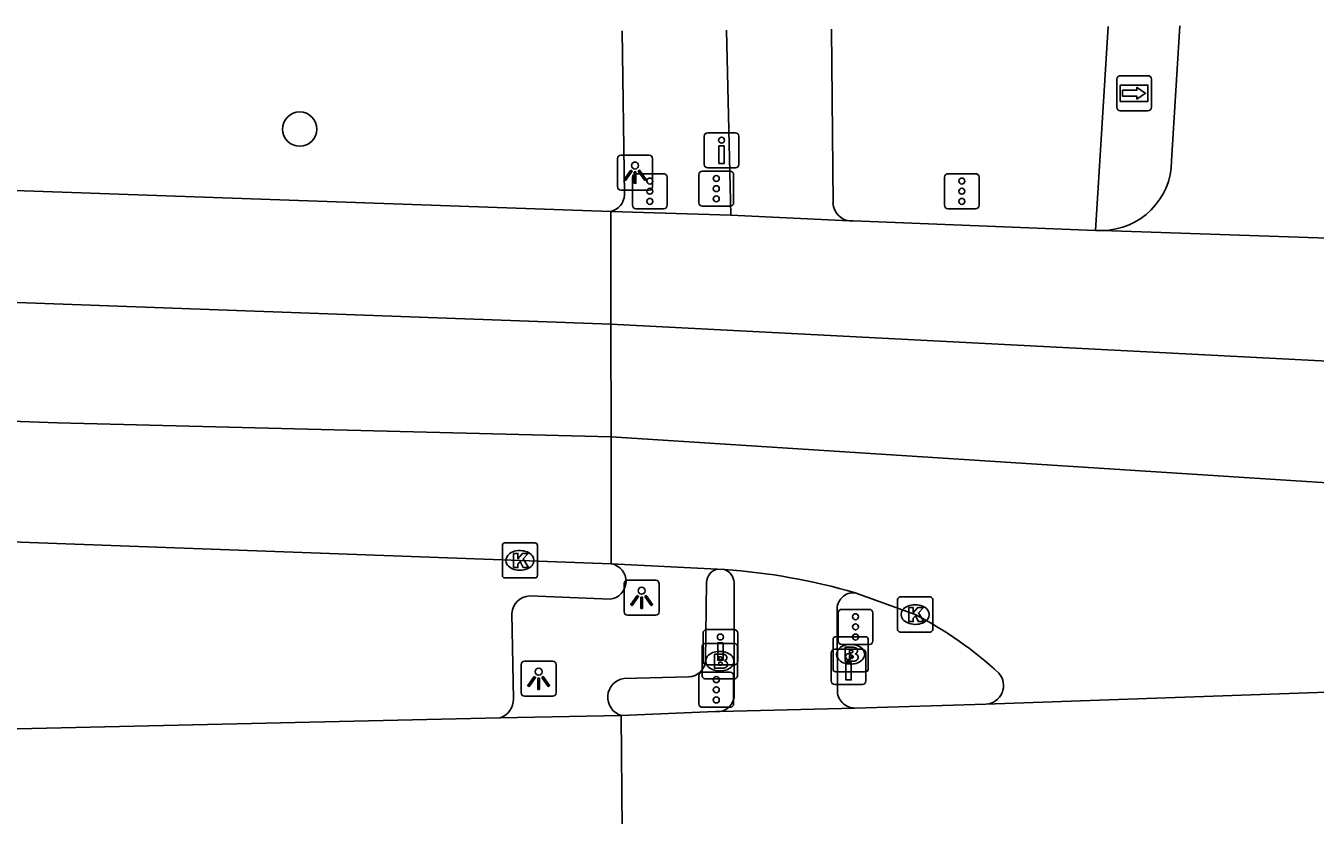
# Model space of a CAD drawing. Extents: x 161084 to 161928, y 385355 to 386522.
# Drawn here: x 161852.11 to 161888.89, y 386499.3 to 386521.81 of the extents above; entities that cross this region are included whole.
import ezdxf

# ---------------------------------------------------------------- set-up
doc = ezdxf.new("R2010")
doc.units = 0
for name, color, linetype in [('IMGEO_Boom', 7, 'Continuous'), ('IMGEO_Brandkraan', 7, 'Continuous'), ('IMGEO_Drukknoppaal', 7, 'Continuous'), ('IMGEO_Fietspad_gesloten', 7, 'Continuous'), ('IMGEO_Kolk', 7, 'Continuous'), ('IMGEO_Lichtpunt', 7, 'Continuous'), ('IMGEO_OVBaan_gesloten', 7, 'Continuous'), ('IMGEO_Rijbaan_regionaal_gesloten', 7, 'Continuous'), ('IMGEO_Verkeerseiland_gesloten', 7, 'Continuous'), ('IMGEO_Verkeersregelinstallatiepaal', 7, 'Continuous'), ('IMGEO_Voetpad_open', 7, 'Continuous'), ('IMGEO_Wegwijzer', 7, 'Continuous')]:
    doc.layers.add(name, color=color, linetype=linetype)

msp = doc.modelspace()

# ---------------------------------------------------------------- linework, layer by layer
at = {"layer": 'IMGEO_Boom'}
msp.add_circle((161859.92, 386518.865), 0.489, dxfattribs=at)
at = {"layer": 'IMGEO_Brandkraan'}
for p, q in [((161875.133, 386503.463), (161875.133, 386504.315)), ((161875.208, 386504.389), (161876.06, 386504.389)), ((161876.134, 386504.315), (161876.134, 386503.463)), ((161871.403, 386503.266), (161871.403, 386504.118)), ((161871.478, 386504.192), (161872.33, 386504.192)), ((161871.891, 386503.972), (161871.916, 386503.972)), ((161872.404, 386504.118), (161872.404, 386503.266)), ((161875.621, 386504.169), (161875.646, 386504.169)), ((161875.644, 386503.609), (161875.619, 386503.609)), ((161871.914, 386503.412), (161871.889, 386503.412)), ((161876.06, 386503.389), (161875.208, 386503.389)), ((161872.33, 386503.192), (161871.478, 386503.192))]:
    msp.add_line(p, q, dxfattribs=at)
for points in [[(161875.133, 386503.463), (161875.133, 386504.315)], [(161875.208, 386504.389), (161876.06, 386504.389)], [(161876.134, 386504.315), (161876.134, 386503.463)], [(161871.403, 386503.266), (161871.403, 386504.118)], [(161871.478, 386504.192), (161872.33, 386504.192)], [(161872.404, 386504.118), (161872.404, 386503.266)], [(161875.481, 386504.089), (161875.481, 386503.689), (161875.694, 386503.689)], [(161875.712, 386504.089), (161875.481, 386504.089)], [(161875.66, 386504.008), (161875.606, 386504.008), (161875.606, 386503.932)], [(161871.751, 386503.892), (161871.751, 386503.492), (161871.964, 386503.492)], [(161871.982, 386503.892), (161871.751, 386503.892)], [(161871.93, 386503.811), (161871.876, 386503.811), (161871.876, 386503.735)], [(161871.876, 386503.735), (161871.929, 386503.735)], [(161871.938, 386503.659), (161871.876, 386503.659), (161871.876, 386503.578)], [(161871.876, 386503.578), (161871.938, 386503.578)], [(161875.606, 386503.932), (161875.659, 386503.932)], [(161875.668, 386503.856), (161875.606, 386503.856), (161875.606, 386503.775)], [(161875.606, 386503.775), (161875.668, 386503.775)], [(161876.06, 386503.389), (161875.208, 386503.389)], [(161872.33, 386503.192), (161871.478, 386503.192)]]:
    msp.add_lwpolyline(points, dxfattribs=at)
for centre, radius, start, end in [((161875.21, 386504.313), 0.0765, 91.552, 178.448), ((161875.21, 386504.313), 0.0765, 91.552, 178.448), ((161876.058, 386504.313), 0.0765, 1.552, 88.448), ((161876.058, 386504.313), 0.0765, 1.552, 88.448), ((161871.48, 386504.116), 0.0765, 91.552, 178.448), ((161871.48, 386504.116), 0.0765, 91.552, 178.448), ((161872.328, 386504.116), 0.0765, 1.552, 88.448), ((161872.328, 386504.116), 0.0765, 1.552, 88.448), ((161875.661, 386503.97), 0.0379, 267.8285, 90.9355), ((161875.716, 386503.944), 0.145, 59.4692, 91.5367), ((161875.741, 386503.991), 0.0922, 285.5137, 58.1501), ((161871.931, 386503.773), 0.0379, 267.8285, 90.9355), ((161871.939, 386503.618), 0.0404, 269.8759, 90.5077), ((161871.986, 386503.747), 0.145, 59.4692, 91.5367), ((161872.011, 386503.794), 0.0922, 285.5137, 58.1501), ((161872.016, 386503.602), 0.105, 301.3115, 78.989), ((161875.669, 386503.815), 0.0404, 269.8759, 90.5077), ((161875.7, 386503.94), 0.251, 268.6676, 293.5347), ((161875.746, 386503.799), 0.105, 301.3115, 78.989), ((161871.48, 386503.268), 0.0765, 181.552, 268.448), ((161871.48, 386503.268), 0.0765, 181.552, 268.448), ((161871.97, 386503.743), 0.251, 268.6676, 293.5347), ((161872.328, 386503.268), 0.0765, 271.552, 358.448), ((161872.328, 386503.268), 0.0765, 271.552, 358.448), ((161875.21, 386503.465), 0.0765, 181.552, 268.448), ((161875.21, 386503.465), 0.0765, 181.552, 268.448), ((161876.058, 386503.465), 0.0765, 271.552, 358.448), ((161876.058, 386503.465), 0.0765, 271.552, 358.448)]:
    msp.add_arc(centre, radius, start, end, dxfattribs=at)
for centre, major_axis, ratio, start_param, end_param in [((161871.89, 386503.692), (-0.387, 0.002), 0.722429, 4.712389, 7.853982), ((161871.915, 386503.692), (-0.39, 0.002), 0.717154, 1.570796, 4.712389), ((161875.62, 386503.889), (-0.387, 0.002), 0.722429, 4.712389, 7.853982), ((161875.645, 386503.889), (-0.39, 0.002), 0.717154, 1.570796, 4.712389)]:
    msp.add_ellipse(centre, major_axis=major_axis, ratio=ratio, start_param=start_param, end_param=end_param, dxfattribs=at)
at = {"layer": 'IMGEO_Drukknoppaal'}
for p, q in [((161871.458, 386517.86), (161871.458, 386518.66)), ((161871.458, 386518.66), (161871.458, 386517.86)), ((161871.558, 386518.76), (161872.348, 386518.76)), ((161872.348, 386518.76), (161871.558, 386518.76)), ((161872.448, 386518.66), (161872.448, 386517.86)), ((161872.448, 386517.86), (161872.448, 386518.66)), ((161872.348, 386517.76), (161871.558, 386517.76)), ((161871.558, 386517.76), (161872.348, 386517.76)), ((161871.424, 386503.691), (161871.424, 386504.491)), ((161871.424, 386504.491), (161871.424, 386503.691)), ((161871.524, 386504.591), (161872.314, 386504.591)), ((161872.314, 386504.591), (161871.524, 386504.591)), ((161872.414, 386504.491), (161872.414, 386503.691)), ((161872.414, 386503.691), (161872.414, 386504.491)), ((161875.181, 386504.03), (161875.971, 386504.03)), ((161875.971, 386504.03), (161875.181, 386504.03)), ((161872.314, 386503.591), (161871.524, 386503.591)), ((161871.524, 386503.591), (161872.314, 386503.591)), ((161875.081, 386503.13), (161875.081, 386503.93)), ((161875.081, 386503.93), (161875.081, 386503.13)), ((161876.071, 386503.93), (161876.071, 386503.13)), ((161876.071, 386503.13), (161876.071, 386503.93)), ((161875.971, 386503.03), (161875.181, 386503.03)), ((161875.181, 386503.03), (161875.971, 386503.03))]:
    msp.add_line(p, q, dxfattribs=at)
for points in [[(161872.028, 386518.385), (161872.028, 386517.885), (161871.878, 386517.885), (161871.878, 386518.385), (161872.028, 386518.385)], [(161871.994, 386504.216), (161871.994, 386503.716), (161871.844, 386503.716), (161871.844, 386504.216), (161871.994, 386504.216)], [(161875.651, 386503.655), (161875.651, 386503.155), (161875.501, 386503.155), (161875.501, 386503.655), (161875.651, 386503.655)]]:
    msp.add_lwpolyline(points, dxfattribs=at)
for centre in [(161871.953, 386518.55), (161871.919, 386504.381), (161875.576, 386503.82)]:
    msp.add_circle(centre, 0.085, dxfattribs=at)
for centre, start, end in [((161871.558, 386518.66), 90, 180), ((161871.558, 386518.66), 90, 180), ((161872.348, 386518.66), 0, 90), ((161872.348, 386518.66), 360, 90), ((161871.558, 386517.86), 180, 270), ((161871.558, 386517.86), 180, 270), ((161872.348, 386517.86), 270, 0), ((161872.348, 386517.86), 270, 0), ((161871.524, 386504.491), 90, 180), ((161871.524, 386504.491), 90, 180), ((161872.314, 386504.491), 0, 90), ((161872.314, 386504.491), 360, 90), ((161875.181, 386503.93), 90, 180), ((161875.181, 386503.93), 90, 180), ((161875.971, 386503.93), 0, 90), ((161875.971, 386503.93), 360, 90), ((161871.524, 386503.691), 180, 270), ((161871.524, 386503.691), 180, 270), ((161872.314, 386503.691), 270, 0), ((161872.314, 386503.691), 270, 0), ((161875.181, 386503.13), 180, 270), ((161875.181, 386503.13), 180, 270), ((161875.971, 386503.13), 270, 0), ((161875.971, 386503.13), 270, 0)]:
    msp.add_arc(centre, 0.1, start, end, dxfattribs=at)
at = {"layer": 'IMGEO_Fietspad_gesloten'}
for points in [[(161872.097, 386521.692), (161872.217, 386516.411)], [(161875.087, 386521.719), (161875.132, 386516.75)], [(161872.317, 386502.735), (161872.308, 386505.931)], [(161875.25, 386505.137), (161875.257, 386502.874)]]:
    msp.add_lwpolyline(points, dxfattribs=at)
for centre, radius, start, end in [((161875.676, 386516.79), 0.546, 184.1715, 260.9221), ((161871.916, 386505.929), 0.392, 0.364, 72.5831), ((161875.715, 386505.177), 0.467, 83.7395, 184.9124), ((161875.754, 386502.852), 0.497, 177.4932, 269.7951), ((161871.832, 386502.736), 0.485, 279.1134, 359.9213)]:
    msp.add_arc(centre, radius, start, end, dxfattribs=at)
at = {"layer": 'IMGEO_Kolk'}
for p, q in [((161865.7, 386506.14), (161865.7, 386506.992)), ((161865.775, 386507.066), (161866.627, 386507.066)), ((161866.701, 386506.992), (161866.701, 386506.14)), ((161866.188, 386506.846), (161866.213, 386506.846)), ((161866.211, 386506.286), (161866.186, 386506.286)), ((161866.627, 386506.066), (161865.775, 386506.066)), ((161876.975, 386504.596), (161876.975, 386505.448)), ((161877.05, 386505.522), (161877.902, 386505.522)), ((161877.976, 386505.448), (161877.976, 386504.596)), ((161877.463, 386505.302), (161877.488, 386505.302)), ((161877.486, 386504.742), (161877.461, 386504.742)), ((161877.902, 386504.522), (161877.05, 386504.522))]:
    msp.add_line(p, q, dxfattribs=at)
for points in [[(161865.7, 386506.14), (161865.7, 386506.992)], [(161865.775, 386507.066), (161866.627, 386507.066)], [(161866.701, 386506.992), (161866.701, 386506.14)], [(161866.021, 386506.766), (161866.144, 386506.766), (161866.144, 386506.615), (161866.274, 386506.766), (161866.438, 386506.766), (161866.292, 386506.615), (161866.445, 386506.366), (161866.293, 386506.366), (161866.208, 386506.53), (161866.144, 386506.463), (161866.144, 386506.366), (161866.021, 386506.366), (161866.021, 386506.766)], [(161866.627, 386506.066), (161865.775, 386506.066)], [(161876.975, 386504.596), (161876.975, 386505.448)], [(161877.05, 386505.522), (161877.902, 386505.522)], [(161877.976, 386505.448), (161877.976, 386504.596)], [(161877.296, 386505.222), (161877.419, 386505.222), (161877.419, 386505.071), (161877.549, 386505.222), (161877.713, 386505.222), (161877.567, 386505.071), (161877.72, 386504.822), (161877.568, 386504.822), (161877.483, 386504.986), (161877.419, 386504.919), (161877.419, 386504.822), (161877.296, 386504.822), (161877.296, 386505.222)], [(161877.902, 386504.522), (161877.05, 386504.522)]]:
    msp.add_lwpolyline(points, dxfattribs=at)
for centre, start, end in [((161865.777, 386506.99), 91.552, 178.448), ((161865.777, 386506.99), 91.552, 178.448), ((161866.625, 386506.99), 1.552, 88.448), ((161866.625, 386506.99), 1.552, 88.448), ((161865.777, 386506.142), 181.552, 268.448), ((161865.777, 386506.142), 181.552, 268.448), ((161866.625, 386506.142), 271.552, 358.448), ((161866.625, 386506.142), 271.552, 358.448), ((161877.052, 386505.446), 91.552, 178.448), ((161877.052, 386505.446), 91.552, 178.448), ((161877.9, 386505.446), 1.552, 88.448), ((161877.9, 386505.446), 1.552, 88.448), ((161877.052, 386504.598), 181.552, 268.448), ((161877.052, 386504.598), 181.552, 268.448), ((161877.9, 386504.598), 271.552, 358.448), ((161877.9, 386504.598), 271.552, 358.448)]:
    msp.add_arc(centre, 0.0765, start, end, dxfattribs=at)
for centre, major_axis, ratio, start_param, end_param in [((161866.187, 386506.566), (-0.387, 0.002), 0.722429, 4.712389, 7.853982), ((161866.212, 386506.566), (-0.39, 0.002), 0.717154, 1.570796, 4.712389), ((161877.462, 386505.022), (-0.387, 0.002), 0.722429, 4.712389, 7.853982), ((161877.487, 386505.022), (-0.39, 0.002), 0.717154, 1.570796, 4.712389)]:
    msp.add_ellipse(centre, major_axis=major_axis, ratio=ratio, start_param=start_param, end_param=end_param, dxfattribs=at)
at = {"layer": 'IMGEO_Lichtpunt'}
for p, q in [((161868.988, 386518.029), (161868.988, 386517.222)), ((161868.988, 386518.029), (161868.988, 386517.222)), ((161869.89, 386518.124), (161869.082, 386518.124)), ((161869.89, 386518.124), (161869.082, 386518.124)), ((161869.984, 386517.222), (161869.984, 386518.029)), ((161869.984, 386517.222), (161869.984, 386518.029)), ((161869.082, 386517.128), (161869.89, 386517.128)), ((161869.082, 386517.128), (161869.89, 386517.128)), ((161869.174, 386505.903), (161869.174, 386505.096)), ((161869.174, 386505.903), (161869.174, 386505.096)), ((161870.076, 386505.998), (161869.268, 386505.998)), ((161870.076, 386505.998), (161869.268, 386505.998)), ((161870.17, 386505.096), (161870.17, 386505.903)), ((161870.17, 386505.096), (161870.17, 386505.903)), ((161869.268, 386505.002), (161870.076, 386505.002)), ((161869.268, 386505.002), (161870.076, 386505.002)), ((161866.236, 386503.594), (161866.236, 386502.787)), ((161866.236, 386503.594), (161866.236, 386502.787)), ((161867.138, 386503.689), (161866.33, 386503.689)), ((161867.138, 386503.689), (161866.33, 386503.689)), ((161867.232, 386502.787), (161867.232, 386503.594)), ((161867.232, 386502.787), (161867.232, 386503.594)), ((161866.33, 386502.693), (161867.138, 386502.693)), ((161866.33, 386502.693), (161867.138, 386502.693))]:
    msp.add_line(p, q, dxfattribs=at)
for points in [[(161869.362, 386517.693), (161869.401, 386517.665), (161869.213, 386517.403), (161869.175, 386517.43), (161869.362, 386517.693)], [(161869.464, 386517.645), (161869.511, 386517.645), (161869.511, 386517.323), (161869.464, 386517.323), (161869.464, 386517.645)], [(161869.574, 386517.665), (161869.612, 386517.692), (161869.799, 386517.43), (161869.76, 386517.402), (161869.574, 386517.665)], [(161869.548, 386505.567), (161869.587, 386505.539), (161869.399, 386505.277), (161869.361, 386505.304), (161869.548, 386505.567)], [(161869.65, 386505.519), (161869.697, 386505.519), (161869.697, 386505.197), (161869.65, 386505.197), (161869.65, 386505.519)], [(161869.76, 386505.539), (161869.798, 386505.566), (161869.985, 386505.304), (161869.946, 386505.276), (161869.76, 386505.539)], [(161866.61, 386503.258), (161866.649, 386503.23), (161866.461, 386502.968), (161866.423, 386502.995), (161866.61, 386503.258)], [(161866.712, 386503.21), (161866.759, 386503.21), (161866.759, 386502.888), (161866.712, 386502.888), (161866.712, 386503.21)], [(161866.822, 386503.23), (161866.86, 386503.257), (161867.047, 386502.995), (161867.008, 386502.967), (161866.822, 386503.23)]]:
    msp.add_lwpolyline(points, dxfattribs=at)
for centre in [(161869.487, 386517.827), (161869.673, 386505.701), (161866.735, 386503.392)]:
    msp.add_circle(centre, 0.0994, dxfattribs=at)
for centre, start, end in [((161869.082, 386518.029), 90, 180), ((161869.082, 386518.029), 90, 180), ((161869.89, 386518.029), 0, 90), ((161869.89, 386518.029), 0, 90), ((161869.082, 386517.222), 180, 270), ((161869.082, 386517.222), 180, 270), ((161869.89, 386517.222), 270, 0), ((161869.89, 386517.222), 270, 360), ((161869.268, 386505.903), 90, 180), ((161869.268, 386505.903), 90, 180), ((161870.076, 386505.903), 0, 90), ((161870.076, 386505.903), 0, 90), ((161869.268, 386505.096), 180, 270), ((161869.268, 386505.096), 180, 270), ((161870.076, 386505.096), 270, 0), ((161870.076, 386505.096), 270, 360), ((161866.33, 386503.594), 90, 180), ((161866.33, 386503.594), 90, 180), ((161867.138, 386503.594), 0, 90), ((161867.138, 386503.594), 0, 90), ((161866.33, 386502.787), 180, 270), ((161866.33, 386502.787), 180, 270), ((161867.138, 386502.787), 270, 0), ((161867.138, 386502.787), 270, 360)]:
    msp.add_arc(centre, 0.0946, start, end, dxfattribs=at)
at = {"layer": 'IMGEO_OVBaan_gesloten'}
for points in [[(161879.493, 386502.468), (161891.649, 386502.89)], [(161879.493, 386502.468), (161875.752, 386502.355)], [(161869.088, 386502.145), (161865.636, 386502.078)], [(161871.909, 386502.257), (161871.778, 386502.254), (161869.088, 386502.145)], [(161869.088, 386502.145), (161869.118, 386498.87)], [(161875.752, 386502.355), (161871.909, 386502.257)], [(161781.483, 386499.728), (161818.448, 386501.002), (161865.636, 386502.078)]]:
    msp.add_lwpolyline(points, dxfattribs=at)
at = {"layer": 'IMGEO_Rijbaan_regionaal_gesloten'}
for points in [[(161885.024, 386521.812), (161884.792, 386517.958)], [(161868.796, 386513.304), (161827.9, 386514.799), (161812.062, 386515.267), (161798.737, 386516.675), (161786.794, 386518.556)], [(161811.034, 386518.547), (161868.792, 386516.517)], [(161868.792, 386516.517), (161872.217, 386516.411)], [(161868.792, 386516.517), (161868.796, 386513.304)], [(161872.217, 386516.411), (161875.59, 386516.251)], [(161875.59, 386516.251), (161875.714, 386516.245), (161882.619, 386515.978)], [(161882.619, 386515.978), (161882.811, 386515.972)], [(161882.811, 386515.972), (161897.928, 386515.464)], [(161792.896, 386513.379), (161811.505, 386511.978), (161837.5, 386511.046), (161853.008, 386510.49), (161868.801, 386510.094)], [(161868.801, 386510.094), (161868.796, 386513.304)], [(161868.796, 386513.304), (161896.791, 386511.856), (161900.888, 386511.705)], [(161868.801, 386510.094), (161891.75, 386508.616)], [(161868.801, 386510.094), (161868.806, 386506.471)], [(161836.386, 386507.652), (161868.806, 386506.471)], [(161868.806, 386506.471), (161871.84, 386506.313)], [(161871.84, 386506.313), (161872.033, 386506.303)], [(161875.766, 386505.641), (161877.476, 386505.022)]]:
    msp.add_lwpolyline(points, dxfattribs=at)
for centre, radius, start, end in [((161882.784, 386517.98), 2.008, 270.7689, 359.3756), ((161870.848, 386488.764), 17.579, 73.7535, 86.1343), ((161872.558, 386495.471), 10.743, 47.1511, 62.7555), ((161879.466, 386502.997), 0.53, 272.9391, 41.2945)]:
    msp.add_arc(centre, radius, start, end, dxfattribs=at)
at = {"layer": 'IMGEO_Verkeerseiland_gesloten'}
msp.add_lwpolyline([(161882.982, 386521.793), (161882.619, 386515.978)], dxfattribs=at)
at = {"layer": 'IMGEO_Verkeersregelinstallatiepaal'}
for p, q in [((161869.511, 386517.594), (161870.301, 386517.594)), ((161870.301, 386517.594), (161869.511, 386517.594)), ((161871.307, 386516.767), (161871.307, 386517.567)), ((161871.307, 386517.567), (161871.307, 386516.767)), ((161871.407, 386517.667), (161872.197, 386517.667)), ((161872.197, 386517.667), (161871.407, 386517.667)), ((161872.297, 386517.567), (161872.297, 386516.767)), ((161872.297, 386516.767), (161872.297, 386517.567)), ((161878.41, 386517.594), (161879.2, 386517.594)), ((161879.2, 386517.594), (161878.41, 386517.594)), ((161869.411, 386516.694), (161869.411, 386517.494)), ((161869.411, 386517.494), (161869.411, 386516.694)), ((161870.401, 386517.494), (161870.401, 386516.694)), ((161870.401, 386516.694), (161870.401, 386517.494)), ((161878.31, 386516.694), (161878.31, 386517.494)), ((161878.31, 386517.494), (161878.31, 386516.694)), ((161879.3, 386517.494), (161879.3, 386516.694)), ((161879.3, 386516.694), (161879.3, 386517.494)), ((161870.301, 386516.594), (161869.511, 386516.594)), ((161869.511, 386516.594), (161870.301, 386516.594)), ((161872.197, 386516.667), (161871.407, 386516.667)), ((161871.407, 386516.667), (161872.197, 386516.667)), ((161879.2, 386516.594), (161878.41, 386516.594)), ((161878.41, 386516.594), (161879.2, 386516.594)), ((161875.28, 386504.27), (161875.28, 386505.07)), ((161875.28, 386505.07), (161875.28, 386504.27)), ((161875.38, 386505.17), (161876.17, 386505.17)), ((161876.17, 386505.17), (161875.38, 386505.17)), ((161876.27, 386505.07), (161876.27, 386504.27)), ((161876.27, 386504.27), (161876.27, 386505.07)), ((161876.17, 386504.17), (161875.38, 386504.17)), ((161875.38, 386504.17), (161876.17, 386504.17)), ((161871.307, 386502.476), (161871.307, 386503.276)), ((161871.307, 386503.276), (161871.307, 386502.476)), ((161871.407, 386503.376), (161872.197, 386503.376)), ((161872.197, 386503.376), (161871.407, 386503.376)), ((161872.297, 386503.276), (161872.297, 386502.476)), ((161872.297, 386502.476), (161872.297, 386503.276)), ((161872.197, 386502.376), (161871.407, 386502.376)), ((161871.407, 386502.376), (161872.197, 386502.376))]:
    msp.add_line(p, q, dxfattribs=at)
for centre in [(161869.906, 386517.384), (161869.906, 386517.094), (161871.802, 386517.457), (161871.802, 386517.167), (161878.805, 386517.384), (161878.805, 386517.094), (161869.906, 386516.804), (161871.802, 386516.877), (161878.805, 386516.804), (161875.775, 386504.96), (161875.775, 386504.67), (161875.775, 386504.38), (161871.802, 386503.166), (161871.802, 386502.876), (161871.802, 386502.586)]:
    msp.add_circle(centre, 0.085, dxfattribs=at)
for centre, start, end in [((161869.511, 386517.494), 90, 180), ((161869.511, 386517.494), 90, 180), ((161870.301, 386517.494), 0, 90), ((161870.301, 386517.494), 360, 90), ((161871.407, 386517.567), 90, 180), ((161871.407, 386517.567), 90, 180), ((161872.197, 386517.567), 0, 90), ((161872.197, 386517.567), 360, 90), ((161878.41, 386517.494), 90, 180), ((161878.41, 386517.494), 90, 180), ((161879.2, 386517.494), 0, 90), ((161879.2, 386517.494), 360, 90), ((161869.511, 386516.694), 180, 270), ((161869.511, 386516.694), 180, 270), ((161870.301, 386516.694), 270, 0), ((161870.301, 386516.694), 270, 0), ((161871.407, 386516.767), 180, 270), ((161871.407, 386516.767), 180, 270), ((161872.197, 386516.767), 270, 0), ((161872.197, 386516.767), 270, 0), ((161878.41, 386516.694), 180, 270), ((161878.41, 386516.694), 180, 270), ((161879.2, 386516.694), 270, 0), ((161879.2, 386516.694), 270, 0), ((161875.38, 386505.07), 90, 180), ((161875.38, 386505.07), 90, 180), ((161876.17, 386505.07), 0, 90), ((161876.17, 386505.07), 360, 90), ((161875.38, 386504.27), 180, 270), ((161875.38, 386504.27), 180, 270), ((161876.17, 386504.27), 270, 0), ((161876.17, 386504.27), 270, 0), ((161871.407, 386503.276), 90, 180), ((161871.407, 386503.276), 90, 180), ((161872.197, 386503.276), 0, 90), ((161872.197, 386503.276), 360, 90), ((161871.407, 386502.476), 180, 270), ((161871.407, 386502.476), 180, 270), ((161872.197, 386502.476), 270, 0), ((161872.197, 386502.476), 270, 0)]:
    msp.add_arc(centre, 0.1, start, end, dxfattribs=at)
at = {"layer": 'IMGEO_Voetpad_open'}
for points in [[(161869.18, 386516.991), (161869.118, 386521.664)], [(161871.524, 386505.934), (161871.493, 386503.726)], [(161866.479, 386505.554), (161868.773, 386505.459)], [(161866.013, 386502.617), (161865.973, 386505.053)], [(161871.009, 386503.248), (161869.169, 386503.197)]]:
    msp.add_lwpolyline(points, dxfattribs=at)
for centre, radius, start, end in [((161868.694, 386516.993), 0.486, 281.615, 359.7798), ((161868.717, 386505.967), 0.511, 276.3091, 79.9555), ((161871.915, 386505.929), 0.391, 101.0677, 179.2914), ((161866.502, 386505.025), 0.53, 92.4733, 176.9578), ((161871.005, 386503.736), 0.488, 270.5071, 358.7782), ((161869.246, 386502.662), 0.541, 98.1892, 253.0051), ((161865.478, 386502.59), 0.536, 287.1775, 2.8813)]:
    msp.add_arc(centre, radius, start, end, dxfattribs=at)
at = {"layer": 'IMGEO_Wegwijzer'}
for p, q in [((161883.226, 386519.489), (161883.226, 386520.289)), ((161883.226, 386520.289), (161883.226, 386519.489)), ((161883.326, 386520.389), (161884.116, 386520.389)), ((161884.116, 386520.389), (161883.326, 386520.389)), ((161884.216, 386520.289), (161884.216, 386519.489)), ((161884.216, 386519.489), (161884.216, 386520.289)), ((161884.116, 386519.389), (161883.326, 386519.389)), ((161883.326, 386519.389), (161884.116, 386519.389))]:
    msp.add_line(p, q, dxfattribs=at)
for points in [[(161883.327, 386520.121), (161884.115, 386520.121), (161884.115, 386519.657), (161883.327, 386519.657), (161883.327, 386520.121)], [(161883.392, 386519.973), (161883.392, 386519.889), (161883.392, 386519.805), (161883.803, 386519.805), (161883.803, 386519.722), (161884.05, 386519.889), (161883.803, 386520.056), (161883.803, 386519.973), (161883.392, 386519.973)]]:
    msp.add_lwpolyline(points, dxfattribs=at)
for centre, start, end in [((161883.326, 386520.289), 90, 180), ((161883.326, 386520.289), 90, 180), ((161884.116, 386520.289), 0, 90), ((161884.116, 386520.289), 360, 90), ((161883.326, 386519.489), 180, 270), ((161883.326, 386519.489), 180, 270), ((161884.116, 386519.489), 270, 0), ((161884.116, 386519.489), 270, 0)]:
    msp.add_arc(centre, 0.1, start, end, dxfattribs=at)

doc.saveas('drawing.dxf')
